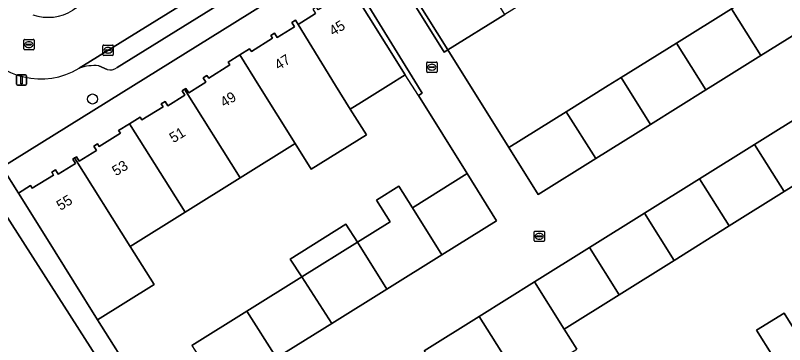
# Model space of a CAD drawing. Extents: x 157767 to 159172, y 387839 to 389425.
# Drawn here: x 158513.8 to 158588.4, y 387974.8 to 388006.8 of the extents above; entities that cross this region are included whole.
import ezdxf

# ---------------------------------------------------------------- set-up
doc = ezdxf.new("R2010")
doc.units = 0
for name, color, linetype in [('IMGEO_Boom', 7, 'Continuous'), ('IMGEO_Erf', 7, 'Continuous'), ('IMGEO_Kolk', 7, 'Continuous'), ('IMGEO_Lichtmast', 7, 'Continuous'), ('IMGEO_Muur', 7, 'Continuous'), ('IMGEO_Pand', 7, 'Continuous'), ('IMGEO_Pand_nummerreeks', 7, 'Continuous'), ('IMGEO_Parkeervlak_open', 7, 'Continuous'), ('IMGEO_Rijbaan_lokaal_open', 7, 'Continuous'), ('IMGEO_Rioolput', 7, 'Continuous'), ('IMGEO_Voetpad_open', 7, 'Continuous')]:
    doc.layers.add(name, color=color, linetype=linetype)

msp = doc.modelspace()

# ---------------------------------------------------------------- linework, layer by layer
at = {"layer": 'IMGEO_Boom'}
msp.add_circle((158521.253, 387998.693), 0.489, dxfattribs=at)
at = {"layer": 'IMGEO_Erf'}
for points in [[(158593.345, 388026.976), (158587.983, 388023.623), (158584.909, 388021.701), (158586.479, 388019.18), (158584.205, 388017.764), (158582.638, 388020.281), (158577.29, 388016.937), (158571.95, 388013.598), (158566.602, 388010.254), (158561.261, 388006.915), (158555.735, 388003.46), (158561.649, 387993.981), (158567.213, 387997.459), (158571.276, 388000), (158572.538, 388000.788), (158577.896, 388004.134), (158583.238, 388007.469), (158588.579, 388010.805)], [(158548.372, 388014.479), (158555.38, 388003.25), (158555.735, 388003.46), (158550.371, 388012.038)], [(158530.877, 387974.733), (158536.208, 387978.066), (158541.544, 387981.403), (158540.431, 387983.13), (158545.841, 387986.531), (158546.943, 387984.778), (158550.118, 387986.763), (158548.804, 387988.85), (158550.971, 387990.213), (158552.288, 387988.12), (158557.596, 387991.439), (158552.862, 387999.02), (158553.236, 387999.25), (158552.776, 388000), (158545.154, 388012.431), (158525.213, 388000), (158512.483, 387992.064), (158514.051, 387989.548), (158515.235, 387990.289), (158515.405, 387990.017), (158517.46, 387991.303), (158517.29, 387991.574), (158517.654, 387991.8), (158517.918, 387991.378), (158519.593, 387992.425), (158519.327, 387992.847), (158519.51, 387992.961), (158519.691, 387993.074), (158519.955, 387992.65), (158521.63, 387993.697), (158521.364, 387994.12), (158521.728, 387994.346), (158521.896, 387994.075), (158523.951, 387995.361), (158523.782, 387995.632), (158524.843, 387996.295), (158525.863, 387996.933), (158526.032, 387996.662), (158528.088, 387997.948), (158527.918, 387998.219), (158528.281, 387998.445), (158528.546, 387998.022), (158530.22, 387999.069), (158529.954, 387999.491), (158530.186, 387999.636), (158530.317, 387999.718), (158530.582, 387999.295), (158531.709, 388000), (158532.257, 388000.343), (158531.991, 388000.765), (158532.354, 388000.992), (158532.523, 388000.72), (158534.579, 388002.006), (158534.41, 388002.276), (158535.538, 388002.982), (158536.49, 388003.579), (158536.658, 388003.307), (158538.714, 388004.593), (158538.545, 388004.863), (158538.908, 388005.09), (158539.172, 388004.667), (158540.847, 388005.715), (158540.582, 388006.137), (158540.945, 388006.363), (158541.21, 388005.94), (158542.884, 388006.987)], [(158546.213, 388009.657), (158551.599, 388001.043), (158549.931, 388000), (158547.36, 387998.393), (158546.258, 387997.704), (158547.821, 387995.202), (158542.478, 387991.865), (158540.917, 387994.365), (158535.574, 387991.024), (158530.233, 387987.684), (158524.909, 387984.355), (158527.213, 387980.683), (158521.74, 387977.25), (158525.46, 387971.346)], [(158593.714, 387993.033), (158588.369, 387989.691), (158583.037, 387986.358), (158577.689, 387983.014), (158572.341, 387979.67), (158567.009, 387976.336), (158568.227, 387974.393)], [(158521.756, 387973.455), (158512.703, 387987.635), (158507.862, 387984.619), (158507.643, 387984.968), (158502.799, 387981.952), (158497.953, 387978.935), (158496.272, 387981.633), (158491.436, 387978.622), (158493.15, 387975.879), (158488.319, 387972.861)], [(158587.251, 387973.708), (158585.68, 387976.221), (158588.347, 387977.888), (158589.921, 387975.378)]]:
    msp.add_lwpolyline(points, dxfattribs=at)
at = {"layer": 'IMGEO_Kolk'}
for p, q in [((158522.256, 388003.009), (158522.256, 388003.861)), ((158522.331, 388003.935), (158523.183, 388003.935)), ((158522.744, 388003.715), (158522.769, 388003.715)), ((158523.257, 388003.861), (158523.257, 388003.009)), ((158523.183, 388002.935), (158522.331, 388002.935)), ((158522.515, 388003.429), (158522.515, 388003.441)), ((158522.953, 388003.392), (158522.555, 388003.392)), ((158522.558, 388003.478), (158522.956, 388003.478)), ((158522.767, 388003.155), (158522.742, 388003.155)), ((158522.999, 388003.441), (158522.999, 388003.429)), ((158553.675, 388001.358), (158553.675, 388002.21)), ((158553.75, 388002.284), (158554.602, 388002.284)), ((158554.163, 388002.064), (158554.188, 388002.064)), ((158554.676, 388002.21), (158554.676, 388001.358)), ((158554.602, 388001.284), (158553.75, 388001.284)), ((158553.934, 388001.778), (158553.934, 388001.79)), ((158554.372, 388001.741), (158553.974, 388001.741)), ((158553.977, 388001.827), (158554.375, 388001.827)), ((158554.186, 388001.504), (158554.161, 388001.504)), ((158554.418, 388001.79), (158554.418, 388001.778)), ((158564.098, 387984.928), (158564.098, 387985.78)), ((158564.173, 387985.854), (158565.025, 387985.854)), ((158564.586, 387985.634), (158564.611, 387985.634)), ((158565.099, 387985.78), (158565.099, 387984.928)), ((158565.025, 387984.854), (158564.173, 387984.854)), ((158564.357, 387985.348), (158564.357, 387985.36)), ((158564.795, 387985.311), (158564.397, 387985.311)), ((158564.4, 387985.397), (158564.798, 387985.397)), ((158564.609, 387985.074), (158564.584, 387985.074)), ((158564.841, 387985.36), (158564.841, 387985.348))]:
    msp.add_line(p, q, dxfattribs=at)
for points in [[(158522.256, 388003.009), (158522.256, 388003.861)], [(158522.331, 388003.935), (158523.183, 388003.935)], [(158523.257, 388003.861), (158523.257, 388003.009)], [(158523.183, 388002.935), (158522.331, 388002.935)], [(158553.675, 388001.358), (158553.675, 388002.21)], [(158553.75, 388002.284), (158554.602, 388002.284)], [(158554.676, 388002.21), (158554.676, 388001.358)], [(158554.602, 388001.284), (158553.75, 388001.284)], [(158564.098, 387984.928), (158564.098, 387985.78)], [(158564.173, 387985.854), (158565.025, 387985.854)], [(158565.099, 387985.78), (158565.099, 387984.928)], [(158565.025, 387984.854), (158564.173, 387984.854)]]:
    msp.add_lwpolyline(points, dxfattribs=at)
for centre, radius, start, end in [((158522.333, 388003.859), 0.0765, 91.55205, 178.44795), ((158522.333, 388003.859), 0.0765, 91.55205, 178.44795), ((158523.181, 388003.859), 0.0765, 1.55205, 88.44795), ((158523.181, 388003.859), 0.0765, 1.55205, 88.44795), ((158522.333, 388003.011), 0.0765, 181.55205, 268.44795), ((158522.333, 388003.011), 0.0765, 181.55205, 268.44795), ((158522.555, 388003.438), 0.0403, 85.87752, 175.75265), ((158522.552, 388003.428), 0.0366, 178.93798, 274.71019), ((158522.956, 388003.435), 0.043, 264.86636, 352.45326), ((158522.96, 388003.44), 0.0386, 1.73085, 96.63898), ((158523.181, 388003.011), 0.0765, 271.55205, 358.44795), ((158523.181, 388003.011), 0.0765, 271.55205, 358.44795), ((158553.752, 388002.208), 0.0765, 91.55205, 178.44795), ((158553.752, 388002.208), 0.0765, 91.55205, 178.44795), ((158554.6, 388002.208), 0.0765, 1.55205, 88.44795), ((158554.6, 388002.208), 0.0765, 1.55205, 88.44795), ((158553.752, 388001.36), 0.0765, 181.55205, 268.44795), ((158553.752, 388001.36), 0.0765, 181.55205, 268.44795), ((158553.974, 388001.787), 0.0403, 85.87752, 175.75265), ((158553.971, 388001.777), 0.0366, 178.93798, 274.71019), ((158554.375, 388001.784), 0.043, 264.86636, 352.45326), ((158554.379, 388001.789), 0.0386, 1.73085, 96.63898), ((158554.6, 388001.36), 0.0765, 271.55205, 358.44795), ((158554.6, 388001.36), 0.0765, 271.55205, 358.44795), ((158564.175, 387985.778), 0.0765, 91.55205, 178.44795), ((158564.175, 387985.778), 0.0765, 91.55205, 178.44795), ((158565.023, 387985.778), 0.0765, 1.55205, 88.44795), ((158565.023, 387985.778), 0.0765, 1.55205, 88.44795), ((158564.175, 387984.93), 0.0765, 181.55205, 268.44795), ((158564.175, 387984.93), 0.0765, 181.55205, 268.44795), ((158564.397, 387985.357), 0.0403, 85.87752, 175.75265), ((158564.394, 387985.347), 0.0366, 178.93798, 274.71019), ((158564.798, 387985.354), 0.043, 264.86636, 352.45326), ((158564.802, 387985.359), 0.0386, 1.73085, 96.63898), ((158565.023, 387984.93), 0.0765, 271.55205, 358.44795), ((158565.023, 387984.93), 0.0765, 271.55205, 358.44795)]:
    msp.add_arc(centre, radius, start, end, dxfattribs=at)
for centre, major_axis, ratio, start_param, end_param in [((158522.743, 388003.435), (-0.387, 0.002), 0.722429, 4.712389, 7.853982), ((158522.768, 388003.435), (-0.39, 0.002), 0.717154, 1.570796, 4.712389), ((158554.162, 388001.784), (-0.387, 0.002), 0.722429, 4.712389, 7.853982), ((158554.187, 388001.784), (-0.39, 0.002), 0.717154, 1.570796, 4.712389), ((158564.585, 387985.354), (-0.387, 0.002), 0.722429, 4.712389, 7.853982), ((158564.61, 387985.354), (-0.39, 0.002), 0.717154, 1.570796, 4.712389)]:
    msp.add_ellipse(centre, major_axis=major_axis, ratio=ratio, start_param=start_param, end_param=end_param, dxfattribs=at)
at = {"layer": 'IMGEO_Lichtmast'}
for p, q in [((158513.859, 388000.141), (158513.859, 388000.941)), ((158513.859, 388000.941), (158513.859, 388000.141)), ((158513.959, 388001.041), (158514.749, 388001.041)), ((158514.749, 388001.041), (158513.959, 388001.041)), ((158514.849, 388000.941), (158514.849, 388000.141)), ((158514.849, 388000.141), (158514.849, 388000.941)), ((158514.749, 388000.041), (158513.959, 388000.041)), ((158513.959, 388000.041), (158514.749, 388000.041))]:
    msp.add_line(p, q, dxfattribs=at)
msp.add_lwpolyline([(158514.279, 388000.916), (158514.429, 388000.916), (158514.429, 388000.166), (158514.279, 388000.166), (158514.279, 388000.916)], dxfattribs=at)
for centre, start, end in [((158513.959, 388000.941), 90, 180), ((158513.959, 388000.941), 90, 180), ((158514.749, 388000.941), 0, 90), ((158514.749, 388000.941), 360, 90), ((158513.959, 388000.141), 180, 270), ((158513.959, 388000.141), 180, 270), ((158514.749, 388000.141), 270, 0), ((158514.749, 388000.141), 270, 0)]:
    msp.add_arc(centre, 0.1, start, end, dxfattribs=at)
at = {"layer": 'IMGEO_Muur'}
for points in [[(158561.649, 387993.981), (158555.735, 388003.46)], [(158552.862, 387999.02), (158551.599, 388001.043)], [(158557.596, 387991.439), (158552.862, 387999.02)]]:
    msp.add_lwpolyline(points, dxfattribs=at)
at = {"layer": 'IMGEO_Pand'}
for points in [[(158555.916, 388015.504), (158555.693, 388015.364), (158555.96, 388014.94), (158554.276, 388013.887), (158554.01, 388014.313), (158553.645, 388014.085), (158553.815, 388013.813), (158551.748, 388012.52), (158551.579, 388012.793), (158550.371, 388012.038), (158555.735, 388003.46), (158561.261, 388006.915)], [(158586.097, 388002.918), (158591.454, 388006.263), (158588.579, 388010.805), (158583.238, 388007.469)], [(158546.258, 387997.704), (158547.36, 387998.393), (158549.931, 388000), (158551.599, 388001.043), (158546.213, 388009.657), (158545.028, 388008.916), (158545.198, 388008.646), (158543.143, 388007.359), (158542.973, 388007.631), (158542.619, 388007.409), (158542.884, 388006.987), (158541.21, 388005.94), (158544.824, 388000)], [(158586.097, 388002.918), (158583.238, 388007.469), (158577.896, 388004.134), (158580.756, 387999.582), (158581.424, 388000)], [(158541.21, 388005.94), (158540.945, 388006.363), (158540.582, 388006.137), (158540.847, 388005.715), (158539.172, 388004.667), (158538.908, 388005.09), (158538.545, 388004.863), (158538.714, 388004.593), (158536.658, 388003.307), (158536.49, 388003.579), (158535.538, 388002.982), (158537.399, 388000), (158540.917, 387994.365), (158542.478, 387991.865), (158547.821, 387995.202), (158546.258, 387997.704), (158544.824, 388000)], [(158572.538, 388000.788), (158575.395, 387996.231), (158580.756, 387999.582), (158577.896, 388004.134)], [(158535.574, 387991.024), (158540.917, 387994.365), (158537.399, 388000), (158535.538, 388002.982), (158534.41, 388002.276), (158534.579, 388002.006), (158532.523, 388000.72), (158532.354, 388000.992), (158531.991, 388000.765), (158532.257, 388000.343), (158531.709, 388000), (158530.582, 387999.295), (158530.317, 387999.718), (158530.186, 387999.636)], [(158572.538, 388000.788), (158571.276, 388000), (158567.213, 387997.459), (158570.077, 387992.906), (158575.395, 387996.231)], [(158535.574, 387991.024), (158530.186, 387999.636), (158529.954, 387999.491), (158530.22, 387999.069), (158528.546, 387998.022), (158528.281, 387998.445), (158527.918, 387998.219), (158528.088, 387997.948), (158526.032, 387996.662), (158525.863, 387996.933), (158524.843, 387996.295), (158530.233, 387987.684)], [(158593.714, 387993.033), (158590.823, 387997.618), (158585.487, 387994.281), (158588.369, 387989.691)], [(158567.213, 387997.459), (158561.649, 387993.981), (158564.501, 387989.42), (158570.077, 387992.906)], [(158519.51, 387992.961), (158524.909, 387984.355), (158530.233, 387987.684), (158524.843, 387996.295), (158523.782, 387995.632), (158523.951, 387995.361), (158521.896, 387994.075), (158521.728, 387994.346), (158521.364, 387994.12), (158521.63, 387993.697), (158519.955, 387992.65), (158519.691, 387993.074)], [(158588.369, 387989.691), (158585.487, 387994.281), (158580.158, 387990.95), (158583.037, 387986.358)], [(158519.51, 387992.961), (158519.327, 387992.847), (158519.593, 387992.425), (158517.918, 387991.378), (158517.654, 387991.8), (158517.29, 387991.574), (158517.46, 387991.303), (158515.405, 387990.017), (158515.235, 387990.289), (158514.051, 387989.548), (158516.702, 387985.309), (158519.437, 387980.934), (158521.74, 387977.25), (158527.213, 387980.683), (158524.909, 387984.355)], [(158560.452, 387986.871), (158557.596, 387991.439), (158552.288, 387988.12), (158555.157, 387983.561)], [(158583.037, 387986.358), (158580.158, 387990.95), (158574.81, 387987.606), (158577.689, 387983.014)], [(158552.288, 387988.12), (158550.971, 387990.213), (158548.804, 387988.85), (158550.118, 387986.763), (158546.943, 387984.778), (158549.81, 387980.217), (158555.157, 387983.561)], [(158577.689, 387983.014), (158574.81, 387987.606), (158569.467, 387984.265), (158572.341, 387979.67)], [(158546.943, 387984.778), (158545.841, 387986.531), (158540.431, 387983.13), (158541.544, 387981.403)], [(158549.81, 387980.217), (158546.943, 387984.778), (158541.544, 387981.403), (158544.463, 387976.874)], [(158572.341, 387979.67), (158569.467, 387984.265), (158564.131, 387980.929), (158567.009, 387976.336)], [(158544.463, 387976.874), (158541.544, 387981.403), (158536.208, 387978.066), (158539.11, 387973.527)], [(158564.131, 387980.929), (158558.764, 387977.574), (158561.653, 387972.988), (158562.879, 387971.042), (158568.227, 387974.393), (158567.009, 387976.336)], [(158539.11, 387973.527), (158536.208, 387978.066), (158530.877, 387974.733), (158533.781, 387970.195)], [(158561.653, 387972.988), (158558.764, 387977.574), (158553.428, 387974.237), (158556.304, 387969.643)], [(158595.252, 387966.827), (158589.921, 387975.378), (158588.347, 387977.888), (158585.68, 387976.221), (158587.251, 387973.708), (158584.581, 387972.039), (158589.925, 387963.497)]]:
    msp.add_lwpolyline(points, close=True, dxfattribs=at)
at = {"layer": 'IMGEO_Parkeervlak_open'}
for points in [[(158541.713, 388015.24), (158531.454, 388008.839), (158519.948, 388001.691)], [(158523.631, 388001.748), (158540.46, 388012.223)], [(158521.853, 388001.928), (158522.655, 388001.552)]]:
    msp.add_lwpolyline(points, dxfattribs=at)
for centre, radius, start, end in [((158521.461, 387997.301), 4.644, 85.16273, 109.02066), ((158522.947, 388002.628), 1.115, 254.83883, 307.87134)]:
    msp.add_arc(centre, radius, start, end, dxfattribs=at)
at = {"layer": 'IMGEO_Rijbaan_lokaal_open'}
for points in [[(158519.948, 388001.691), (158531.454, 388008.839), (158541.713, 388015.24), (158542.469, 388015.712), (158544.551, 388017.011), (158547.157, 388018.626), (158547.688, 388018.955), (158559.253, 388026.123), (158560.635, 388026.983), (158557.948, 388031.298), (158549.842, 388026.252), (158541.617, 388021.173), (158537.107, 388018.388), (158519.344, 388007.321)], [(158591.454, 388006.263), (158586.097, 388002.918), (158581.424, 388000), (158580.756, 387999.582), (158575.395, 387996.231), (158570.077, 387992.906), (158564.501, 387989.42), (158561.649, 387993.981), (158555.735, 388003.46), (158555.38, 388003.25), (158548.372, 388014.479), (158545.154, 388012.431), (158552.776, 388000), (158553.236, 387999.25), (158552.862, 387999.02), (158557.596, 387991.439), (158560.452, 387986.871), (158555.157, 387983.561), (158549.81, 387980.217), (158544.463, 387976.874), (158539.11, 387973.527)], [(158553.428, 387974.237), (158558.764, 387977.574), (158564.131, 387980.929), (158569.467, 387984.265), (158574.81, 387987.606), (158580.158, 387990.95), (158585.487, 387994.281), (158590.823, 387997.618)]]:
    msp.add_lwpolyline(points, dxfattribs=at)
for centre, radius, start, end in [((158516.939, 388011.176), 4.544, 251.03979, 301.95484), ((158516.221, 388007.803), 7.159, 212.19312, 301.37415)]:
    msp.add_arc(centre, radius, start, end, dxfattribs=at)
at = {"layer": 'IMGEO_Rioolput'}
for p, q in [((158514.575, 388003.556), (158514.575, 388004.408)), ((158514.65, 388004.482), (158515.502, 388004.482)), ((158515.063, 388004.262), (158515.088, 388004.262)), ((158515.576, 388004.408), (158515.576, 388003.556)), ((158514.834, 388003.976), (158514.834, 388003.988)), ((158515.272, 388003.939), (158514.874, 388003.939)), ((158514.877, 388004.025), (158515.275, 388004.025)), ((158515.086, 388003.702), (158515.061, 388003.702)), ((158515.318, 388003.988), (158515.318, 388003.976)), ((158515.502, 388003.482), (158514.65, 388003.482))]:
    msp.add_line(p, q, dxfattribs=at)
for points in [[(158514.575, 388003.556), (158514.575, 388004.408)], [(158514.65, 388004.482), (158515.502, 388004.482)], [(158515.576, 388004.408), (158515.576, 388003.556)], [(158515.502, 388003.482), (158514.65, 388003.482)]]:
    msp.add_lwpolyline(points, dxfattribs=at)
for centre, radius, start, end in [((158514.652, 388004.406), 0.0765, 91.55205, 178.44795), ((158514.652, 388004.406), 0.0765, 91.55205, 178.44795), ((158515.5, 388004.406), 0.0765, 1.55205, 88.44795), ((158515.5, 388004.406), 0.0765, 1.55205, 88.44795), ((158514.652, 388003.558), 0.0765, 181.55205, 268.44795), ((158514.652, 388003.558), 0.0765, 181.55205, 268.44795), ((158514.874, 388003.985), 0.0403, 85.87752, 175.75265), ((158514.871, 388003.975), 0.0366, 178.93798, 274.71019), ((158515.275, 388003.982), 0.043, 264.86636, 352.45326), ((158515.279, 388003.987), 0.0386, 1.73085, 96.63898), ((158515.5, 388003.558), 0.0765, 271.55205, 358.44795), ((158515.5, 388003.558), 0.0765, 271.55205, 358.44795)]:
    msp.add_arc(centre, radius, start, end, dxfattribs=at)
for centre, major_axis, ratio, start_param, end_param in [((158515.062, 388003.982), (-0.387, 0.002), 0.722429, 4.712389, 7.853982), ((158515.087, 388003.982), (-0.39, 0.002), 0.717154, 1.570796, 4.712389)]:
    msp.add_ellipse(centre, major_axis=major_axis, ratio=ratio, start_param=start_param, end_param=end_param, dxfattribs=at)
at = {"layer": 'IMGEO_Voetpad_open'}
for points in [[(158500, 388011.904), (158498.702, 388011.315), (158498.228, 388011.026), (158498.485, 388010.598), (158499.385, 388009.025), (158500, 388008.033), (158502.317, 388004.297), (158504.998, 388000), (158506.245, 387998.002), (158510.654, 387990.924), (158512.483, 387992.064), (158525.213, 388000), (158545.154, 388012.431)], [(158540.46, 388012.223), (158523.631, 388001.748)], [(158522.655, 388001.552), (158521.853, 388001.928)], [(158525.46, 387971.346), (158521.74, 387977.25), (158519.437, 387980.934), (158516.702, 387985.309), (158514.051, 387989.548), (158512.483, 387992.064), (158510.654, 387990.924), (158510.804, 387990.683), (158512.703, 387987.635), (158521.756, 387973.455)]]:
    msp.add_lwpolyline(points, dxfattribs=at)
for centre, radius, start, end in [((158516.939, 388011.176), 4.544, 251.03979, 301.95484), ((158516.221, 388007.803), 7.159, 212.19312, 301.37415), ((158521.461, 387997.301), 4.644, 85.16273, 109.02066), ((158522.947, 388002.628), 1.115, 254.83883, 307.87134)]:
    msp.add_arc(centre, radius, start, end, dxfattribs=at)

# ---------------------------------------------------------------- texts
at = {"layer": 'IMGEO_Pand_nummerreeks'}
for s, rotation, p in [('45', 32.01575, (158544.602, 388004.782)), ('47', 32.01688, (158539.303, 388001.469)), ('49', 31.61714, (158534.03, 387997.845)), ('51', 31.61714, (158529.095, 387994.389)), ('53', 31.61714, (158523.528, 387991.174)), ('55', 31.61581, (158518.136, 387987.817))]:
    msp.add_text(s, height=1, rotation=rotation, dxfattribs=at).set_placement(p)

doc.saveas('drawing.dxf')
